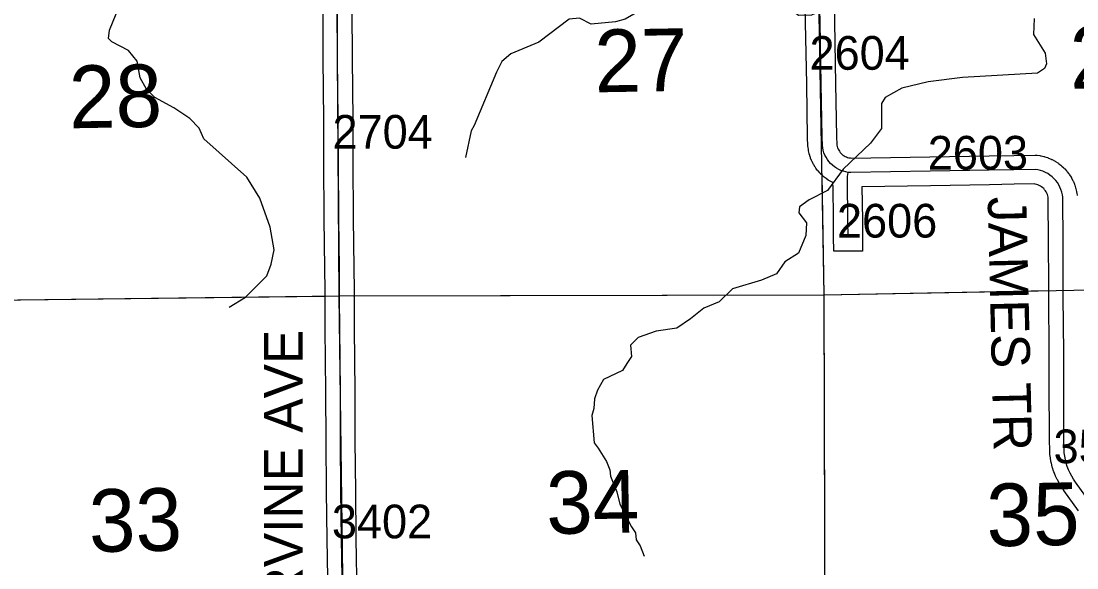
# Model space of a CAD drawing. Extents: x 23.6 to 68.7, y -63 to -29.
# Drawn here: x 41.141 to 43.335, y -57.22 to -56.084 of the extents above; entities that cross this region are included whole.
import ezdxf

# ---------------------------------------------------------------- set-up
doc = ezdxf.new("R2010")
doc.units = 0
for name, color, linetype in [('tdCoHydroRiver', 7, 'Continuous'), ('tdCoSecRdNmbr', 7, 'Continuous'), ('tdCoSecRdTxt', 7, 'Continuous'), ('tdCoSecRteBand', 7, 'Continuous'), ('tdCoSecRteCL', 7, 'Continuous'), ('tdCoSectLine', 7, 'Continuous'), ('tdCoSectLinePart', 7, 'Continuous'), ('tdCoSectNmbr', 7, 'Continuous'), ('tdCoSurfEarth', 7, 'Continuous'), ('tdCoSurfGravel', 7, 'Continuous')]:
    doc.layers.add(name, color=color, linetype=linetype)

msp = doc.modelspace()

# ---------------------------------------------------------------- linework, layer by layer
at = {"layer": 'tdCoHydroRiver'}
for points in [[(42.8565, -55.9997), (42.8486, -56.0061), (42.8175, -56.0506), (42.8081, -56.0601), (42.783, -56.0714), (42.7561, -56.0717), (42.7037, -56.0327), (42.6452, -56.0222), (42.5205, -56.0313), (42.445, -56.051), (42.3963, -56.0798), (42.3758, -56.0848), (42.3254, -56.09), (42.3015, -56.0776), (42.2795, -56.0794), (42.2168, -56.1273), (42.1586, -56.1515), (42.1398, -56.1675), (42.129, -56.1897), (42.0827, -56.3007), (42.0765, -56.3118), (42.0644, -56.3671)], [(41.5732, -56.6781), (41.6077, -56.6572), (41.6515, -56.6126), (41.6608, -56.5888), (41.6668, -56.5588), (41.6585, -56.5115), (41.6374, -56.4517), (41.6101, -56.4078), (41.521, -56.3281), (41.5113, -56.3061), (41.4921, -56.2858), (41.4588, -56.264), (41.4191, -56.2422), (41.4016, -56.225), (41.3887, -56.2015), (41.3821, -56.1668), (41.3645, -56.1449), (41.3296, -56.1263), (41.3232, -56.12), (41.3247, -56.1026), (41.3447, -56.0535)], [(43.2455, -56.0781), (43.2443, -56.1112), (43.2683, -56.1505), (43.2717, -56.1725), (43.2671, -56.182), (43.2529, -56.1917), (43.0967, -56.201), (43.0258, -56.2096), (42.9707, -56.2228), (42.9361, -56.242), (42.9284, -56.2547), (42.9288, -56.3068), (42.9055, -56.337), (42.8491, -56.3912), (42.8164, -56.4358), (42.7787, -56.4551), (42.7583, -56.4695), (42.7569, -56.4821), (42.7728, -56.5025), (42.7715, -56.5293), (42.7561, -56.5658), (42.7278, -56.5834), (42.7107, -56.6088), (42.6793, -56.6218), (42.6194, -56.6397), (42.5913, -56.6668), (42.5598, -56.6797), (42.5316, -56.7021), (42.5034, -56.7213), (42.4609, -56.728), (42.4231, -56.741), (42.4075, -56.7569), (42.4093, -56.7806), (42.3999, -56.7949), (42.3906, -56.8092), (42.3513, -56.8285), (42.3389, -56.8507), (42.3327, -56.8682), (42.3314, -56.8887), (42.3268, -56.9029), (42.332, -56.9597), (42.34, -56.9707), (42.3577, -56.9989), (42.3641, -57.0162), (42.3658, -57.0289), (42.3788, -57.0619), (42.3853, -57.0871), (42.4095, -57.1342), (42.4175, -57.1468), (42.4192, -57.161), (42.4272, -57.1735), (42.4353, -57.1955)]]:
    msp.add_lwpolyline(points, dxfattribs=at)
at = {"layer": 'tdCoSecRteBand'}
for points in [[(43.3376, -57.1014), (43.3073, -57.0586), (43.3072, -57.0584), (43.3071, -57.0583), (43.303, -57.0524), (43.3025, -57.0517), (43.302, -57.0509), (43.2983, -57.0447), (43.2978, -57.0439), (43.2974, -57.0431), (43.294, -57.0368), (43.2937, -57.0362), (43.2935, -57.0357), (43.2903, -57.029), (43.2898, -57.0281), (43.2895, -57.0272), (43.2868, -57.0203), (43.2864, -57.0194), (43.2861, -57.0184), (43.2838, -57.0114), (43.2835, -57.0104), (43.2833, -57.0095), (43.2815, -57.0023), (43.2812, -57.0013), (43.2811, -57.0004), (43.2797, -56.9931), (43.2796, -56.9921), (43.2794, -56.9911), (43.2786, -56.9838), (43.2785, -56.9828), (43.2784, -56.9818), (43.2781, -56.9744), (43.2781, -56.974), (43.2781, -56.9735), (43.2777, -56.9554), (43.2777, -56.9553), (43.2777, -56.9551), (43.2776, -56.9278), (43.2776, -56.9278), (43.2776, -56.9278), (43.2772, -56.861), (43.2772, -56.861), (43.2772, -56.8609), (43.2771, -56.7719), (43.2761, -56.6569), (43.2761, -56.6567), (43.2761, -56.6565), (43.2762, -56.6269), (43.2758, -56.5447), (43.2751, -56.4518), (43.2748, -56.4495), (43.2742, -56.4466), (43.2733, -56.4439), (43.2722, -56.4412), (43.2709, -56.4386), (43.2693, -56.4361), (43.2675, -56.4338), (43.2656, -56.4317), (43.2635, -56.4297), (43.2612, -56.4279), (43.2587, -56.4263), (43.2562, -56.425), (43.2535, -56.4238), (43.2507, -56.4229), (43.2479, -56.4223), (43.2461, -56.422), (43.2041, -56.4226), (43.153, -56.4235), (43.0302, -56.4256), (43.0302, -56.4256), (43.0302, -56.4256), (42.888, -56.4279), (42.8889, -56.4966), (42.8889, -56.4968), (42.8889, -56.4969), (42.8891, -56.5313), (42.8892, -56.5613), (42.8293, -56.5617), (42.8291, -56.5317), (42.8289, -56.4973), (42.828, -56.425), (42.827, -56.4249), (42.8275, -56.419), (42.8272, -56.4189), (42.8261, -56.4183), (42.825, -56.4177), (42.8204, -56.4152), (42.8193, -56.4145), (42.8182, -56.4138), (42.8139, -56.4109), (42.8129, -56.4102), (42.8119, -56.4094), (42.8078, -56.4061), (42.8068, -56.4053), (42.8059, -56.4044), (42.8021, -56.4008), (42.8012, -56.3999), (42.8004, -56.399), (42.7969, -56.395), (42.7961, -56.3941), (42.7953, -56.3931), (42.7922, -56.3889), (42.7914, -56.3878), (42.7908, -56.3868), (42.788, -56.3823), (42.7873, -56.3812), (42.7868, -56.3801), (42.7844, -56.3754), (42.7838, -56.3743), (42.7834, -56.3731), (42.7814, -56.3683), (42.7809, -56.3671), (42.7805, -56.3659), (42.779, -56.3609), (42.7786, -56.3597), (42.7783, -56.3585), (42.7772, -56.3533), (42.7769, -56.3521), (42.7768, -56.3508), (42.7761, -56.3457), (42.7759, -56.3442), (42.7758, -56.3428), (42.7752, -56.3257), (42.7751, -56.3254), (42.7751, -56.3251), (42.7732, -56.215), (42.7732, -56.2149), (42.7732, -56.2149), (42.771, -56.0866), (42.7686, -55.9825)], [(42.8286, -55.9809), (42.831, -56.0853), (42.831, -56.0854), (42.831, -56.0855), (42.8332, -56.2139), (42.8351, -56.3237), (42.8357, -56.3391), (42.8361, -56.3416), (42.8366, -56.3443), (42.8375, -56.3469), (42.8385, -56.3494), (42.8397, -56.3518), (42.8411, -56.3541), (42.8427, -56.3563), (42.8445, -56.3583), (42.8465, -56.3602), (42.8486, -56.3619), (42.8509, -56.3635), (42.8532, -56.3648), (42.8557, -56.3659), (42.8583, -56.3668), (42.8609, -56.3675), (42.8636, -56.368), (42.8659, -56.3682), (43.0292, -56.3656), (43.152, -56.3635), (43.152, -56.3635), (43.152, -56.3635), (43.2032, -56.3626), (43.2032, -56.3626), (43.2032, -56.3626), (43.2476, -56.362), (43.25, -56.3619), (43.2523, -56.3623), (43.2578, -56.3631), (43.2591, -56.3633), (43.2603, -56.3636), (43.2657, -56.3648), (43.2669, -56.3651), (43.2682, -56.3655), (43.2734, -56.3672), (43.2746, -56.3676), (43.2758, -56.3681), (43.2809, -56.3703), (43.2821, -56.3708), (43.2832, -56.3714), (43.2881, -56.374), (43.2892, -56.3746), (43.2903, -56.3753), (43.2949, -56.3783), (43.296, -56.379), (43.297, -56.3798), (43.3014, -56.3832), (43.3024, -56.384), (43.3033, -56.3848), (43.3074, -56.3886), (43.3083, -56.3895), (43.3092, -56.3904), (43.3129, -56.3945), (43.3137, -56.3954), (43.3145, -56.3965), (43.3178, -56.4009), (43.3186, -56.4019), (43.3193, -56.403), (43.3223, -56.4076), (43.323, -56.4087), (43.3236, -56.4099), (43.3261, -56.4148), (43.3267, -56.4159), (43.3272, -56.4171), (43.3293, -56.4222), (43.3298, -56.4234), (43.3301, -56.4246), (43.3318, -56.4299), (43.3322, -56.4311), (43.3325, -56.4324), (43.3337, -56.4377), (43.3339, -56.439), (43.3341, -56.4403), (43.3348, -56.4457)], [(41.779, -57.2795), (41.777, -57.16), (41.777, -57.16), (41.777, -57.1599), (41.7757, -57.0606), (41.7757, -57.0605), (41.7757, -57.0605), (41.7749, -56.9562), (41.7749, -56.9562), (41.7749, -56.9561), (41.7745, -56.8534), (41.7732, -56.7228), (41.7732, -56.7227), (41.7732, -56.7227), (41.773, -56.661), (41.7729, -56.643), (41.7724, -56.5969), (41.7712, -56.4953), (41.7712, -56.4953), (41.7712, -56.4952), (41.7704, -56.3745), (41.7704, -56.3745), (41.7704, -56.3744), (41.7701, -56.2886), (41.7688, -56.1622), (41.7688, -56.1621), (41.7688, -56.162), (41.7686, -56.0594)], [(41.8286, -56.0591), (41.8288, -56.1617), (41.8301, -56.288), (41.8301, -56.2881), (41.8301, -56.2882), (41.8304, -56.3742), (41.8312, -56.4947), (41.8324, -56.5963), (41.8324, -56.5963), (41.8324, -56.5963), (41.8329, -56.6425), (41.8329, -56.6426), (41.8329, -56.6427), (41.833, -56.6608), (41.8332, -56.7223), (41.8345, -56.8529), (41.8345, -56.853), (41.8345, -56.8531), (41.8349, -56.9558), (41.8357, -57.0599), (41.837, -57.1591), (41.839, -57.2785)]]:
    msp.add_lwpolyline(points, dxfattribs=at)
at = {"layer": 'tdCoSecRteCL'}
for points in [[(41.8165, -57.6606), (41.8149, -57.6473), (41.8134, -57.5906), (41.8119, -57.4993), (41.8109, -57.3895), (41.809, -57.279), (41.807, -57.1595), (41.8057, -57.0602), (41.8049, -56.956), (41.8045, -56.8532), (41.8032, -56.7225), (41.803, -56.6609), (41.8029, -56.6428), (41.8024, -56.5966), (41.8012, -56.495), (41.8004, -56.3743), (41.8001, -56.2883), (41.7988, -56.1619), (41.7986, -56.0592), (41.7975, -55.9873), (41.7973, -55.9513), (41.7967, -55.9062)], [(42.8596, -56.3978), (42.8544, -56.3968), (42.8494, -56.3955), (42.8444, -56.3937), (42.8397, -56.3916), (42.8351, -56.389), (42.8307, -56.3861), (42.8267, -56.3828), (42.8229, -56.3791), (42.8194, -56.3752), (42.8163, -56.371), (42.8135, -56.3665), (42.8112, -56.3619), (42.8092, -56.357), (42.8076, -56.352), (42.8065, -56.3469), (42.8058, -56.3417), (42.8051, -56.3246), (42.8032, -56.2144), (42.801, -56.086), (42.7986, -55.9816)], [(42.8591, -56.5315), (42.8589, -56.497), (42.8578, -56.4148), (42.8582, -56.4061), (42.8596, -56.3978)], [(43.3621, -57.0841), (43.3317, -57.0412), (43.3276, -57.0353), (43.3239, -57.0292), (43.3205, -57.0228), (43.3174, -57.0161), (43.3146, -57.0092), (43.3124, -57.0022), (43.3106, -56.995), (43.3092, -56.9877), (43.3084, -56.9804), (43.3081, -56.973), (43.3077, -56.9549), (43.3076, -56.9276), (43.3072, -56.8609), (43.3071, -56.7718), (43.3061, -56.6567), (43.3062, -56.6269), (43.3057, -56.5445), (43.3051, -56.4497), (43.3044, -56.4442), (43.3032, -56.4389), (43.3015, -56.4336), (43.2994, -56.4285), (43.2969, -56.4237), (43.294, -56.419), (43.2906, -56.4146), (43.2869, -56.4106), (43.2829, -56.4068), (43.2786, -56.4035), (43.274, -56.4005), (43.2691, -56.3979), (43.2641, -56.3957), (43.2588, -56.394), (43.2535, -56.3928), (43.248, -56.392), (43.2037, -56.3926), (43.1525, -56.3935), (43.0297, -56.3956), (42.8648, -56.3982), (42.8596, -56.3978)]]:
    msp.add_lwpolyline(points, dxfattribs=at)
at = {"layer": 'tdCoSectLine'}
for points in [[(41.7942, -55.6609), (41.8014, -56.6545)], [(42.791, -55.6424), (42.8088, -56.6521)], [(42.8088, -56.6521), (43.811, -56.6339)], [(40.8006, -56.6666), (41.8014, -56.6545)], [(41.8014, -56.6545), (42.8088, -56.6521)], [(41.8014, -56.6545), (41.8142, -57.6606)], [(42.8088, -56.6521), (42.8114, -57.6502)]]:
    msp.add_lwpolyline(points, dxfattribs=at)
at = {"layer": 'tdCoSectLinePart'}
for points in [[(42.8044, -56.4027), (42.8088, -56.6521)], [(42.8088, -56.6521), (43.2759, -56.6436)], [(40.8523, -56.666), (41.7714, -56.6549)], [(41.8315, -56.6544), (42.8088, -56.6521)], [(42.8088, -56.6521), (42.8114, -57.6202)]]:
    msp.add_lwpolyline(points, dxfattribs=at)
at = {"layer": 'tdCoSurfEarth'}
msp.add_lwpolyline([(42.8591, -56.5315), (42.8589, -56.497), (42.8578, -56.4148), (42.8582, -56.4061), (42.8596, -56.3978)], dxfattribs=at)
at = {"layer": 'tdCoSurfGravel'}
for points in [[(41.803, -56.6609), (41.8029, -56.6428), (41.8024, -56.5966), (41.8012, -56.495), (41.8004, -56.3743), (41.8001, -56.2883), (41.7988, -56.1619), (41.7986, -56.0592), (41.7975, -55.9873), (41.7973, -55.9513), (41.7967, -55.9062), (41.7967, -55.9062)], [(43.3621, -57.0841), (43.3317, -57.0412), (43.3276, -57.0353), (43.3239, -57.0292), (43.3205, -57.0228), (43.3174, -57.0161), (43.3146, -57.0092), (43.3124, -57.0022), (43.3106, -56.995), (43.3092, -56.9877), (43.3084, -56.9804), (43.3081, -56.973), (43.3077, -56.9549), (43.3076, -56.9276), (43.3072, -56.8609), (43.3071, -56.7718), (43.3061, -56.6567), (43.3062, -56.6269), (43.3057, -56.5445), (43.3051, -56.4497), (43.3044, -56.4442), (43.3032, -56.4389), (43.3015, -56.4336), (43.2994, -56.4285), (43.2969, -56.4237), (43.294, -56.419), (43.2906, -56.4146), (43.2869, -56.4106), (43.2829, -56.4068), (43.2786, -56.4035), (43.274, -56.4005), (43.2691, -56.3979), (43.2641, -56.3957), (43.2588, -56.394), (43.2535, -56.3928), (43.248, -56.392), (43.2037, -56.3926), (43.1525, -56.3935), (43.0297, -56.3956), (42.8648, -56.3982), (42.8596, -56.3978), (42.8544, -56.3968), (42.8494, -56.3955), (42.8444, -56.3937), (42.8397, -56.3916), (42.8351, -56.389), (42.8307, -56.3861), (42.8267, -56.3828), (42.8229, -56.3791), (42.8194, -56.3752), (42.8163, -56.371), (42.8135, -56.3665), (42.8112, -56.3619), (42.8092, -56.357), (42.8076, -56.352), (42.8065, -56.3469), (42.8058, -56.3417), (42.8051, -56.3246), (42.8032, -56.2144), (42.801, -56.086), (42.7986, -55.9816)], [(41.8165, -57.6606), (41.8149, -57.6473), (41.8134, -57.5906), (41.8119, -57.4993), (41.8109, -57.3895), (41.809, -57.279), (41.807, -57.1595), (41.8057, -57.0602), (41.8049, -56.956), (41.8045, -56.8532), (41.8032, -56.7225), (41.803, -56.6609)]]:
    msp.add_lwpolyline(points, dxfattribs=at)

# ---------------------------------------------------------------- texts
at = {"layer": 'tdCoSecRdNmbr'}
for s, rotation, p in [('2604', 0.0333, (42.7792, -56.1847)), ('2704', 0.0326, (41.7883, -56.3487)), ('2603', 0.0335, (43.0248, -56.3922)), ('2606', 0.0333, (42.8362, -56.5334)), ('3504', 0.0337, (43.2861, -57.0022)), ('3402', 0.0325, (41.787, -57.1583))]:
    msp.add_text(s, height=0.07, rotation=rotation, dxfattribs=at).set_placement(p)
at = {"layer": 'tdCoSecRdTxt'}
for s, rotation, p in [('JAMES TR', 271.3558, (43.1493, -56.449)), ('IRVINE AVE', 90, (41.7261, -57.3251))]:
    msp.add_text(s, height=0.08, rotation=rotation, dxfattribs=at).set_placement(p)
at = {"layer": 'tdCoSectNmbr'}
for s, rotation, p in [('27', 1.033, (42.3335, -56.2317)), ('26', 1.0337, (43.3209, -56.2242)), ('28', 1.0321, (41.2418, -56.3064)), ('34', 1.0328, (42.2331, -57.1494)), ('35', 1.0335, (43.1477, -57.175)), ('33', 1.0321, (41.2832, -57.1868))]:
    msp.add_text(s, height=0.13, rotation=rotation, dxfattribs=at).set_placement(p)

doc.saveas('drawing.dxf')
